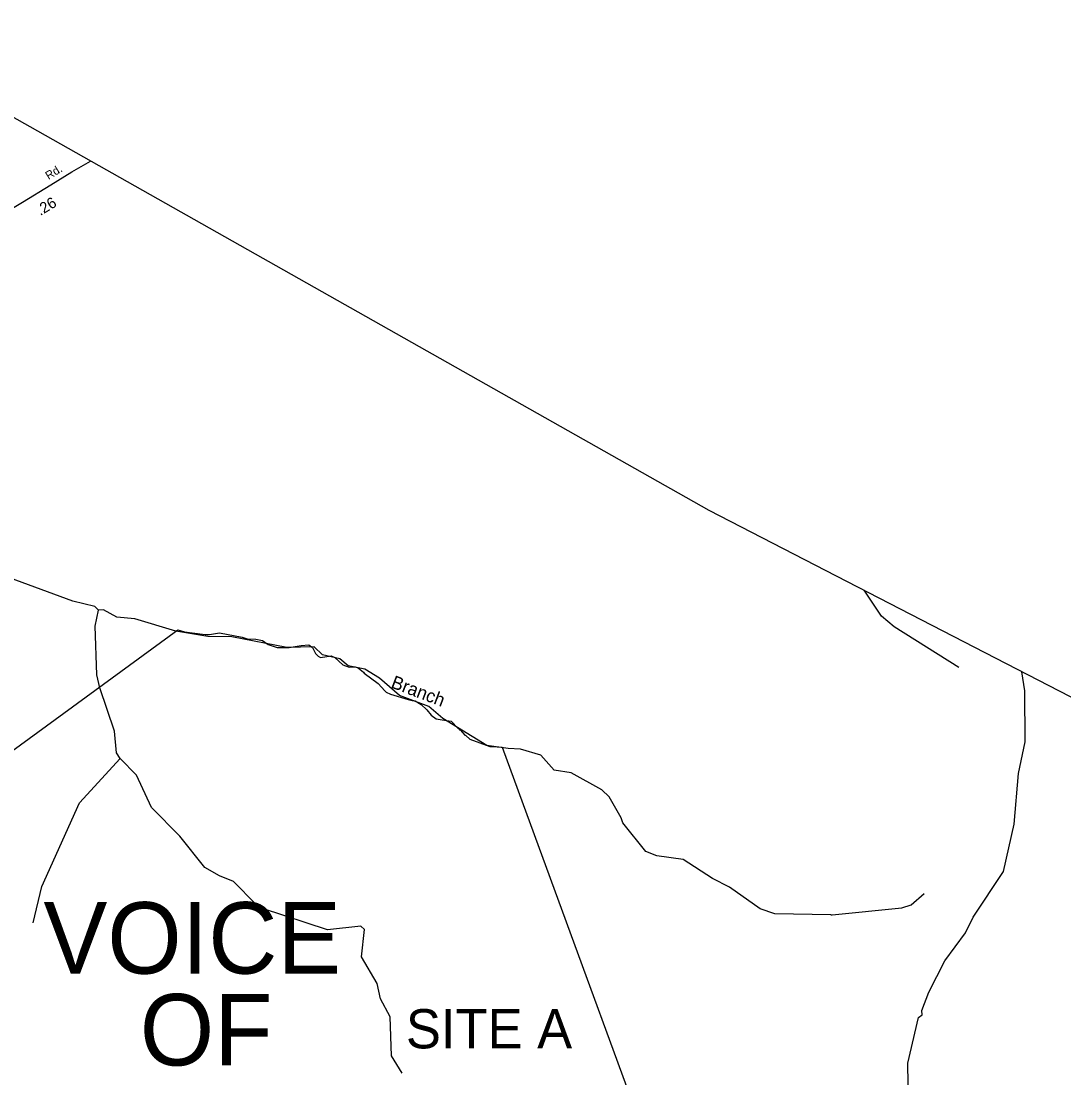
# Model space of a CAD drawing. Extents: x 2532689 to 2764727, y 536648 to 732970.
# Drawn here: x 2547375 to 2559330, y 716987 to 729105 of the extents above; entities that cross this region are included whole.
import ezdxf

# ---------------------------------------------------------------- set-up
doc = ezdxf.new("R2010")
doc.units = 0
for name, color, linetype in [('Exist Boundary Land Use US Fish and Wildlife Service', 7, 'Continuous'), ('Exist Boundary Land Use US Fish and Wildlife Service Label', 7, 'Continuous'), ('Exist Boundary Political CountyLine', 7, 'Continuous'), ('Exist Hydrographic Creek Single Shore', 7, 'Continuous'), ('Exist Hydrographic Creek Single Shore Label', 7, 'Continuous'), ('Exist Road Secondary Mileage Hundredths English Label', 7, 'Continuous'), ('Exist Road Secondary Type 51 Attributed', 7, 'Continuous'), ('Exist Road Secondary Type 51 Label', 7, 'Continuous')]:
    doc.layers.add(name, color=color, linetype=linetype)

msp = doc.modelspace()

# ---------------------------------------------------------------- linework, layer by layer
at = {"layer": 'Exist Boundary Land Use US Fish and Wildlife Service'}
msp.add_lwpolyline([(2546809, 720401), (2549173, 722126), (2549248, 722102), (2549486, 722070), (2549534, 722071), (2549648, 722091), (2549909, 722040), (2549967, 722021), (2550065, 722017), (2550142, 722004), (2550206, 721955), (2550309, 721923), (2550447, 721921), (2550587, 721946), (2550675, 721954), (2550717, 721923), (2550750, 721853), (2550781, 721822), (2550809, 721808), (2550931, 721825), (2550971, 721807), (2551063, 721723), (2551137, 721698), (2551209, 721700), (2551243, 721686), (2551302, 721639), (2551308, 721627), (2551467, 721510), (2551546, 721426), (2551562, 721410), (2551609, 721389), (2551812, 721326), (2551858, 721316), (2551892, 721310), (2551961, 721269), (2552026, 721208), (2552077, 721147), (2552134, 721106), (2552202, 721092), (2552304, 721078), (2552386, 720993), (2552396, 720989), (2552400, 720979), (2552410, 720977), (2552462, 720916), (2552474, 720913), (2552518, 720870), (2552750, 720788), (2552832, 720783), (2552892, 720780), (2555134, 714657)], dxfattribs=at)
at = {"layer": 'Exist Boundary Political CountyLine'}
msp.add_lwpolyline([(2594930, 702539), (2594125, 702951), (2591448, 704307), (2588259, 705761), (2583625, 707815), (2577241, 711578), (2574077, 712998), (2571328, 714581), (2560378, 720855), (2555265, 723493), (2546974, 728176), (2544857, 729105)], dxfattribs=at)
at = {"layer": 'Exist Hydrographic Creek Single Shore'}
msp.add_line((2556659, 718855), (2556674, 718856), dxfattribs=at)
for points in [[(2548262, 722352), (2548219, 722393), (2547968, 722455), (2547171, 722747), (2546757, 723066), (2546580, 723163), (2546329, 723216), (2546196, 723223), (2546014, 723170), (2545758, 723022), (2545650, 723021), (2545549, 723076), (2545404, 723224), (2545129, 723236), (2544936, 723333), (2544260, 723795), (2544126, 723835), (2543735, 723836), (2543365, 723978), (2543102, 724198), (2542986, 724229), (2542895, 724186), (2542627, 723807), (2542545, 723738)], [(2558126, 721692), (2557384, 722161), (2557240, 722283), (2557039, 722578)], [(2548510, 720648), (2548467, 720715), (2548446, 720964), (2548278, 721459), (2548242, 721609), (2548224, 722166), (2548262, 722352)], [(2556659, 718855), (2556017, 718868), (2555850, 718924), (2555495, 719175), (2555302, 719272), (2554964, 719492), (2554664, 719535), (2554538, 719583), (2554273, 719910), (2554256, 719969), (2554118, 720209), (2554033, 720291), (2553680, 720484), (2553487, 720515), (2553334, 720686), (2553100, 720756), (2552958, 720763), (2552715, 720799), (2552210, 721107), (2552049, 721245), (2551713, 721372), (2551485, 721570), (2551316, 721675), (2551124, 721713), (2551030, 721794), (2550830, 721839), (2550736, 721930), (2550420, 721924), (2549792, 722046), (2549517, 722048), (2549150, 722109), (2548680, 722251), (2548472, 722272), (2548320, 722354), (2548262, 722352)], [(2557550, 716671), (2557540, 717154), (2557663, 717681), (2557704, 717709), (2557703, 717758), (2557782, 717968), (2557967, 718330), (2558202, 718651), (2558291, 718829), (2558639, 719352), (2558762, 719895), (2558809, 720478), (2558885, 720839), (2558882, 721424), (2558848, 721645)], [(2547514, 718766), (2547612, 719180), (2548044, 720140), (2548510, 720648)], [(2551743, 717040), (2551622, 717239), (2551606, 717688), (2551494, 717893), (2551457, 718069), (2551276, 718374), (2551312, 718690), (2551270, 718725), (2550887, 718683), (2550141, 718928), (2550065, 718978), (2549811, 719240), (2549651, 719302), (2549482, 719401), (2549193, 719760), (2548870, 720088), (2548697, 720459), (2548510, 720648)], [(2556674, 718856), (2557472, 718937), (2557580, 718971), (2557727, 719102)]]:
    msp.add_lwpolyline(points, dxfattribs=at)
at = {"layer": 'Exist Road Secondary Type 51 Attributed'}
msp.add_lwpolyline([(2547027, 726783), (2547063, 726820), (2547104, 726853), (2547198, 726916), (2547391, 727029), (2547717, 727228), (2547956, 727376), (2548170, 727501)], dxfattribs=at)

# ---------------------------------------------------------------- texts
at = {"layer": 'Exist Boundary Land Use US Fish and Wildlife Service Label'}
for s, height, p in [('VOICE ', 820, (2547632, 718182)), ('OF', 820, (2548736, 717129)), ('SITE A', 450, (2551787, 717325))]:
    msp.add_text(s, height=height, dxfattribs=at).set_placement(p)
at = {"layer": 'Exist Hydrographic Creek Single Shore Label'}
msp.add_text('Branch', height=150, rotation=339.2067, dxfattribs=at).set_placement((2551605, 721466))
at = {"layer": 'Exist Road Secondary Mileage Hundredths English Label'}
msp.add_text('.26', height=125, rotation=30.8693, dxfattribs=at).set_placement((2547595, 726870))
at = {"layer": 'Exist Road Secondary Type 51 Label'}
msp.add_text('Rd.', height=95, rotation=31.9635, dxfattribs=at).set_placement((2547690, 727283))

doc.saveas('drawing.dxf')
